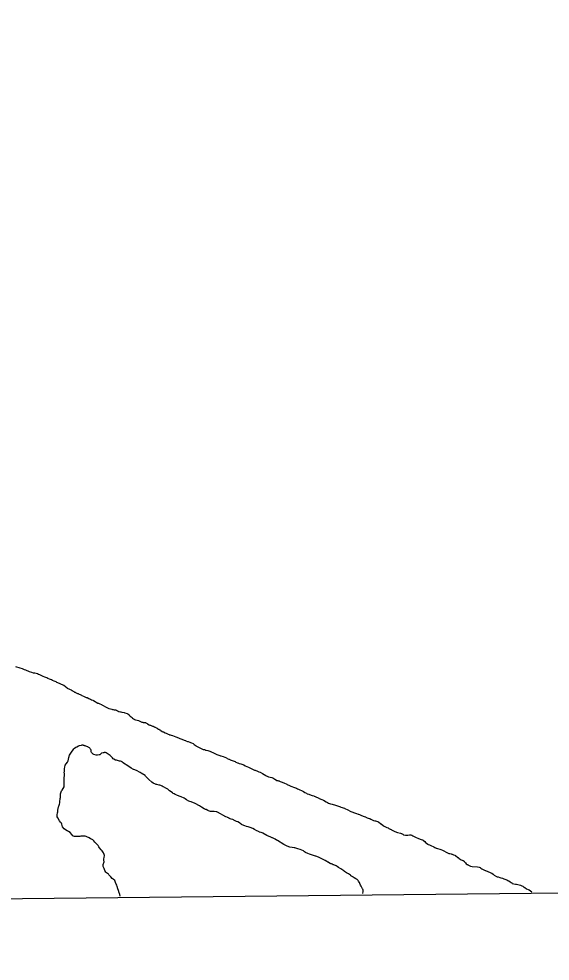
# Model space of a CAD drawing. Extents: x 3683402 to 3721514, y 487807 to 513565.
# Drawn here: x 3708498.6 to 3708590.2, y 490309.4 to 490472.1 of the extents above; entities that cross this region are included whole.
import ezdxf

# ---------------------------------------------------------------- set-up
doc = ezdxf.new("R2010")
doc.units = 0
doc.layers.add('V-ANNO-NPLT', color=7, linetype='Continuous')

msp = doc.modelspace()

# ---------------------------------------------------------------- linework, layer by layer
at = {"layer": 'V-ANNO-NPLT'}
for points in [[(3708735.06, 490322.67), (3707473.23, 490309.43), (3707466.02, 491027.55), (3708718.03, 491040.67)], [(3708506.91, 490356.54), (3708506.31, 490357.04), (3708505.71, 490357.29), (3708505.31, 490357.47), (3708505.13, 490357.54), (3708504.98, 490357.62), (3708504.66, 490357.76), (3708504.36, 490357.87), (3708504.17, 490357.97), (3708504.03, 490358.03), (3708503.84, 490358.09), (3708503.57, 490358.23), (3708503.38, 490358.31), (3708503.03, 490358.44), (3708502.77, 490358.55), (3708502.17, 490358.83), (3708501.93, 490358.93), (3708501.76, 490359.02), (3708501.34, 490359.13), (3708501.09, 490359.16), (3708500.82, 490359.24), (3708500.39, 490359.4), (3708499.74, 490359.66), (3708499.51, 490359.74), (3708499.17, 490359.87), (3708498.76, 490359.99), (3708498.02, 490360.24)], [(3708506.91, 490356.54), (3708507, 490356.51), (3708507.16, 490356.42), (3708507.39, 490356.34), (3708507.56, 490356.25), (3708507.69, 490356.17), (3708507.74, 490356.15), (3708507.83, 490356.08), (3708508.02, 490355.95), (3708508.1, 490355.9), (3708508.18, 490355.85), (3708508.26, 490355.84), (3708508.33, 490355.82), (3708508.54, 490355.7), (3708508.67, 490355.66), (3708508.78, 490355.62), (3708508.87, 490355.59), (3708509.26, 490355.41), (3708509.36, 490355.36), (3708509.45, 490355.3), (3708509.71, 490355.16), (3708509.84, 490355.11), (3708510.08, 490355.01), (3708510.19, 490354.97), (3708510.34, 490354.92), (3708510.63, 490354.78), (3708510.74, 490354.71), (3708510.9, 490354.65), (3708511.11, 490354.55), (3708511.3, 490354.48), (3708511.43, 490354.42), (3708512.16, 490353.99), (3708512.2, 490353.99), (3708512.29, 490353.95), (3708512.53, 490353.85), (3708512.81, 490353.72), (3708512.88, 490353.69), (3708512.99, 490353.64), (3708513.1, 490353.59), (3708513.49, 490353.35), (3708513.97, 490353.09), (3708514.07, 490353.06), (3708514.37, 490352.98), (3708514.59, 490352.91), (3708514.72, 490352.89), (3708514.8, 490352.89), (3708514.86, 490352.88), (3708514.99, 490352.84), (3708515.23, 490352.79), (3708515.42, 490352.73), (3708515.6, 490352.63), (3708515.67, 490352.59), (3708515.77, 490352.55), (3708515.86, 490352.51), (3708516.09, 490352.46), (3708516.18, 490352.46), (3708516.32, 490352.43), (3708516.73, 490352.35), (3708516.85, 490352.32), (3708517.24, 490352.19), (3708517.28, 490352.15), (3708517.36, 490352.11), (3708517.48, 490352.02), (3708517.57, 490351.93), (3708517.62, 490351.86), (3708517.66, 490351.82), (3708517.73, 490351.77), (3708517.85, 490351.66), (3708517.96, 490351.6), (3708518.11, 490351.48), (3708518.17, 490351.4), (3708518.34, 490351.26), (3708518.43, 490351.19), (3708518.51, 490351.15), (3708518.66, 490351.11), (3708518.74, 490351.1), (3708518.99, 490351.02), (3708519.19, 490350.96), (3708519.31, 490350.92), (3708519.8, 490350.69), (3708519.97, 490350.67), (3708520.01, 490350.65), (3708520.16, 490350.63), (3708520.4, 490350.6), (3708520.46, 490350.58), (3708520.68, 490350.44), (3708520.78, 490350.38), (3708521.02, 490350.23), (3708521.07, 490350.22), (3708521.16, 490350.18), (3708521.28, 490350.15), (3708521.39, 490350.1), (3708521.5, 490350.05), (3708521.62, 490350), (3708521.71, 490349.98), (3708521.77, 490349.96), (3708521.83, 490349.93), (3708521.89, 490349.9), (3708522.03, 490349.84), (3708522.09, 490349.81), (3708522.2, 490349.75)], [(3708522.2, 490349.75), (3708522.28, 490349.7), (3708522.41, 490349.63), (3708522.5, 490349.57), (3708522.63, 490349.5), (3708522.71, 490349.47), (3708522.89, 490349.37), (3708522.99, 490349.29), (3708523.08, 490349.24), (3708523.31, 490349.1), (3708523.42, 490349.04), (3708523.54, 490349), (3708523.8, 490348.87), (3708523.98, 490348.81), (3708524.09, 490348.75), (3708524.35, 490348.59), (3708524.48, 490348.53), (3708524.56, 490348.5), (3708524.65, 490348.47), (3708524.84, 490348.42), (3708525.06, 490348.36), (3708525.62, 490348.18), (3708525.8, 490348.11), (3708526.22, 490347.93), (3708526.35, 490347.88), (3708526.52, 490347.8), (3708526.95, 490347.64), (3708527.06, 490347.6), (3708527.3, 490347.52), (3708527.37, 490347.49), (3708527.67, 490347.36), (3708527.75, 490347.34), (3708528.04, 490347.22), (3708528.17, 490347.19), (3708528.34, 490347.14), (3708528.64, 490346.99), (3708528.69, 490346.95), (3708528.83, 490346.83), (3708529.15, 490346.61), (3708529.23, 490346.56), (3708529.44, 490346.43), (3708529.58, 490346.35), (3708529.89, 490346.18), (3708530.13, 490346.07), (3708530.36, 490345.99), (3708530.41, 490345.99), (3708530.59, 490345.94), (3708530.68, 490345.91), (3708530.79, 490345.85), (3708530.84, 490345.84), (3708530.9, 490345.85), (3708531.19, 490345.77), (3708531.36, 490345.72), (3708531.78, 490345.56), (3708531.86, 490345.52), (3708532.01, 490345.45), (3708532.16, 490345.37), (3708532.5, 490345.21), (3708532.72, 490345.12), (3708532.89, 490345.03), (3708533.25, 490344.91), (3708533.35, 490344.9), (3708533.41, 490344.89), (3708533.83, 490344.75), (3708534.37, 490344.52), (3708534.45, 490344.46), (3708534.53, 490344.43), (3708534.77, 490344.31), (3708534.83, 490344.27), (3708534.96, 490344.22), (3708535.05, 490344.19), (3708535.38, 490344.08), (3708535.87, 490343.88), (3708535.97, 490343.83), (3708536.02, 490343.8), (3708536.31, 490343.67), (3708536.35, 490343.65), (3708536.44, 490343.62), (3708536.6, 490343.56), (3708536.89, 490343.49), (3708537.01, 490343.46), (3708537.18, 490343.39), (3708537.4, 490343.29), (3708537.62, 490343.17), (3708538.17, 490342.91), (3708538.53, 490342.75), (3708538.88, 490342.56), (3708539.01, 490342.5), (3708539.22, 490342.42), (3708539.35, 490342.38), (3708539.47, 490342.36), (3708539.6, 490342.31), (3708539.73, 490342.25), (3708539.86, 490342.19), (3708539.99, 490342.13), (3708540.18, 490342.03), (3708540.59, 490341.8), (3708540.87, 490341.63), (3708541.19, 490341.47), (3708541.25, 490341.44), (3708541.38, 490341.37)], [(3708505.94, 490338.82), (3708506.02, 490338.94), (3708506.23, 490339.25), (3708506.36, 490339.54), (3708506.4, 490339.74), (3708506.4, 490340.31), (3708506.38, 490340.47), (3708506.37, 490340.69), (3708506.37, 490341.12), (3708506.43, 490341.43), (3708506.42, 490341.6), (3708506.42, 490341.75), (3708506.4, 490342.07), (3708506.42, 490342.19), (3708506.42, 490342.33), (3708506.45, 490342.71), (3708506.47, 490342.89), (3708506.56, 490343.28), (3708506.73, 490343.49), (3708506.94, 490343.79), (3708507.01, 490343.9), (3708507.07, 490344.01), (3708507.16, 490344.61), (3708507.32, 490344.98), (3708507.52, 490345.33), (3708507.63, 490345.5), (3708507.91, 490345.92), (3708508.04, 490346.07), (3708508.15, 490346.21), (3708508.37, 490346.37), (3708508.54, 490346.45), (3708508.85, 490346.6), (3708509.01, 490346.64), (3708509.35, 490346.72)], [(3708511.1, 490345.45), (3708511.06, 490345.55), (3708511.03, 490345.75), (3708511.02, 490345.84), (3708510.99, 490345.98), (3708510.87, 490346.1), (3708510.81, 490346.17), (3708510.72, 490346.24), (3708510.49, 490346.38), (3708510.44, 490346.41), (3708510.11, 490346.54), (3708509.98, 490346.57), (3708509.94, 490346.6), (3708509.88, 490346.61), (3708509.83, 490346.64), (3708509.73, 490346.68), (3708509.65, 490346.69), (3708509.36, 490346.71), (3708509.35, 490346.72)], [(3708534.59, 490334.21), (3708534.48, 490334.26), (3708534.29, 490334.35), (3708532.84, 490335.14), (3708532.7, 490335.19), (3708532.6, 490335.21), (3708532.28, 490335.24), (3708532.03, 490335.26), (3708531.61, 490335.28), (3708531.48, 490335.31), (3708531.28, 490335.38), (3708531.18, 490335.45), (3708530.86, 490335.6), (3708530.76, 490335.63), (3708530.55, 490335.72), (3708530.05, 490336), (3708529.73, 490336.23), (3708529.4, 490336.43), (3708529.33, 490336.48), (3708528.88, 490336.69), (3708528.67, 490336.77), (3708528.31, 490336.92), (3708528.05, 490337.01), (3708527.89, 490337.07), (3708527.48, 490337.3), (3708527.24, 490337.45), (3708527.09, 490337.56), (3708526.57, 490337.82), (3708526.23, 490337.93), (3708525.84, 490338.1), (3708525.55, 490338.21), (3708525.35, 490338.3), (3708525.21, 490338.39), (3708525.08, 490338.49), (3708524.86, 490338.65), (3708524.56, 490338.85), (3708524.45, 490338.94), (3708524.28, 490339.1), (3708523.8, 490339.37), (3708523.72, 490339.4), (3708523.46, 490339.54), (3708523.3, 490339.62), (3708523.05, 490339.75), (3708522.88, 490339.8), (3708522.79, 490339.81), (3708522.35, 490339.91), (3708522.27, 490339.94), (3708522.11, 490340), (3708521.74, 490340.18), (3708521.5, 490340.35), (3708521, 490340.77), (3708520.94, 490340.83), (3708520.81, 490340.97), (3708520.66, 490341.16), (3708520.42, 490341.39), (3708520.34, 490341.46), (3708519.69, 490341.87), (3708519.65, 490341.88), (3708519.51, 490341.98), (3708519.4, 490342.06), (3708519, 490342.28), (3708518.84, 490342.34), (3708518.4, 490342.49), (3708518.32, 490342.52), (3708517.91, 490342.73), (3708517.53, 490343.03), (3708517.09, 490343.31), (3708516.96, 490343.41), (3708516.88, 490343.45), (3708516.45, 490343.74), (3708516.37, 490343.82), (3708516.26, 490343.88), (3708516.09, 490343.93), (3708515.94, 490343.96), (3708515.78, 490344.03), (3708515.4, 490344.13), (3708515.24, 490344.15), (3708514.92, 490344.32), (3708514.86, 490344.37), (3708514.71, 490344.5), (3708514.48, 490344.78), (3708514.33, 490344.91), (3708514.14, 490345.07), (3708513.77, 490345.29), (3708513.62, 490345.37), (3708513.49, 490345.42), (3708513.26, 490345.42), (3708513.2, 490345.4), (3708513.11, 490345.39), (3708512.83, 490345.32), (3708512.74, 490345.28), (3708512.57, 490345.1), (3708512.51, 490345.06), (3708512.41, 490345.02), (3708512.13, 490345.01), (3708512.01, 490345), (3708511.89, 490345), (3708511.51, 490345.11), (3708511.4, 490345.15), (3708511.32, 490345.2), (3708511.1, 490345.45)], [(3708541.38, 490341.37), (3708541.64, 490341.27), (3708542.24, 490341.15), (3708542.37, 490341.09), (3708542.74, 490340.86), (3708542.83, 490340.79), (3708543.1, 490340.63), (3708543.23, 490340.61), (3708543.36, 490340.57), (3708543.45, 490340.54), (3708543.55, 490340.48), (3708543.66, 490340.44), (3708543.97, 490340.33), (3708544.1, 490340.27), (3708544.3, 490340.2), (3708544.79, 490339.98), (3708544.86, 490339.95), (3708545.25, 490339.74), (3708545.35, 490339.72), (3708545.49, 490339.64), (3708545.68, 490339.58), (3708545.93, 490339.49), (3708546.11, 490339.41), (3708546.49, 490339.27), (3708546.67, 490339.19), (3708546.8, 490339.14), (3708547.05, 490339.02), (3708547.31, 490338.91), (3708547.69, 490338.7), (3708547.89, 490338.57), (3708548.2, 490338.4), (3708548.31, 490338.34), (3708548.58, 490338.23), (3708549.01, 490338.08), (3708549.2, 490338.03), (3708549.45, 490337.94), (3708549.53, 490337.91), (3708549.67, 490337.83), (3708550.31, 490337.56), (3708550.4, 490337.52), (3708550.85, 490337.33), (3708551.1, 490337.2), (3708551.61, 490336.92), (3708551.8, 490336.79), (3708551.99, 490336.7), (3708552.34, 490336.57), (3708552.61, 490336.5), (3708552.78, 490336.45), (3708553.02, 490336.39), (3708553.38, 490336.27), (3708553.53, 490336.23), (3708554.07, 490336.06), (3708554.14, 490336.03), (3708554.75, 490335.82), (3708554.81, 490335.79), (3708554.92, 490335.75), (3708555.2, 490335.62), (3708555.86, 490335.27), (3708556.03, 490335.19), (3708556.47, 490335.05), (3708556.66, 490334.98), (3708556.81, 490334.91), (3708557.1, 490334.81), (3708557.16, 490334.78), (3708557.32, 490334.72), (3708557.58, 490334.62), (3708557.98, 490334.48), (3708558.12, 490334.41), (3708558.35, 490334.32), (3708558.41, 490334.3), (3708558.69, 490334.17), (3708559.01, 490334.08), (3708559.13, 490334.03), (3708559.27, 490333.95), (3708559.77, 490333.72), (3708559.99, 490333.65), (3708560.13, 490333.65), (3708560.46, 490333.53), (3708560.61, 490333.46), (3708561.05, 490333.16), (3708561.07, 490333.13), (3708561.43, 490332.86), (3708561.6, 490332.75), (3708561.92, 490332.58), (3708562.06, 490332.52), (3708562.26, 490332.42), (3708562.38, 490332.35), (3708562.61, 490332.21), (3708562.67, 490332.2), (3708562.79, 490332.13), (3708562.84, 490332.12), (3708563.18, 490331.95), (3708563.32, 490331.89), (3708563.44, 490331.82), (3708563.88, 490331.63), (3708564.42, 490331.53), (3708564.55, 490331.48), (3708564.61, 490331.46), (3708564.84, 490331.34), (3708564.95, 490331.26), (3708565.28, 490331.16)], [(3708516.02, 490320.66), (3708515.97, 490320.91), (3708515.91, 490321.13), (3708515.89, 490321.25), (3708515.77, 490321.65), (3708515.64, 490321.91), (3708515.51, 490322.33), (3708515.44, 490322.53), (3708515.36, 490322.69), (3708515.24, 490323.03), (3708515.2, 490323.16), (3708515.11, 490323.35), (3708514.84, 490323.59), (3708514.68, 490323.71), (3708514.41, 490323.96), (3708514.11, 490324.33), (3708514, 490324.45), (3708513.86, 490324.56), (3708513.68, 490324.68), (3708513.59, 490324.8), (3708513.4, 490325.09), (3708513.25, 490325.4), (3708513.12, 490325.79), (3708513.12, 490325.97), (3708513.11, 490326.1), (3708513.26, 490326.59), (3708513.24, 490326.89), (3708513.23, 490327.1), (3708513.25, 490327.35), (3708513.32, 490327.68), (3708513.3, 490327.85), (3708513.14, 490328.14), (3708512.91, 490328.48), (3708512.78, 490328.63), (3708512.46, 490329.01), (3708512.36, 490329.18), (3708512.22, 490329.39), (3708512.11, 490329.51), (3708511.99, 490329.62), (3708511.66, 490329.98), (3708511.47, 490330.21), (3708511.33, 490330.35), (3708511.1, 490330.49), (3708510.93, 490330.57), (3708510.68, 490330.7), (3708510.3, 490330.9), (3708510.19, 490330.94), (3708510, 490330.99), (3708509.68, 490331), (3708509.24, 490330.98), (3708509.08, 490330.95), (3708508.85, 490330.95), (3708508.61, 490330.97), (3708508.28, 490330.95), (3708508.14, 490330.96), (3708508, 490331.01), (3708507.89, 490331.09), (3708507.67, 490331.31), (3708507.39, 490331.64), (3708507.13, 490331.8), (3708506.92, 490331.9), (3708506.58, 490332.09), (3708506.37, 490332.27), (3708506.1, 490332.63), (3708505.95, 490333.05), (3708505.89, 490333.26), (3708505.74, 490333.45), (3708505.57, 490333.68), (3708505.3, 490334.15), (3708505.19, 490334.36), (3708505.17, 490334.53), (3708505.16, 490334.66), (3708505.25, 490335.05), (3708505.31, 490335.22), (3708505.31, 490335.49), (3708505.36, 490335.77), (3708505.41, 490336.05), (3708505.47, 490336.2), (3708505.56, 490336.55), (3708505.63, 490336.77), (3708505.65, 490336.93), (3708505.71, 490337.51), (3708505.73, 490337.67), (3708505.77, 490338.32), (3708505.86, 490338.66), (3708505.94, 490338.82)], [(3708557.51, 490322.53), (3708557.4, 490322.84), (3708557.33, 490322.99), (3708557.3, 490323.09), (3708557.19, 490323.25), (3708557.11, 490323.35), (3708556.94, 490323.5), (3708556.84, 490323.58), (3708556.73, 490323.65), (3708556.41, 490323.82), (3708556.31, 490323.9), (3708556.14, 490324), (3708555.98, 490324.12), (3708555.87, 490324.18), (3708555.78, 490324.26), (3708555.6, 490324.4), (3708555.44, 490324.49), (3708555.34, 490324.56), (3708555.09, 490324.7), (3708554.78, 490324.92), (3708554.65, 490325.03), (3708554.45, 490325.16), (3708554.31, 490325.24), (3708554.12, 490325.36), (3708553.74, 490325.59), (3708553.47, 490325.78), (3708553.3, 490325.86), (3708552.92, 490326.05), (3708552.82, 490326.08), (3708552.66, 490326.15), (3708552.6, 490326.18), (3708552.51, 490326.21), (3708552.43, 490326.24), (3708552.39, 490326.25), (3708552.31, 490326.29), (3708552.24, 490326.3), (3708552.21, 490326.32), (3708552.14, 490326.33), (3708551.94, 490326.49), (3708551.87, 490326.52), (3708551.7, 490326.64), (3708551.41, 490326.83), (3708550.61, 490327.21), (3708550.25, 490327.37), (3708549.81, 490327.54), (3708549.72, 490327.56), (3708549.56, 490327.62), (3708549.38, 490327.68), (3708548.9, 490327.84), (3708548.71, 490327.91), (3708548.43, 490328), (3708548.02, 490328.21), (3708547.87, 490328.3), (3708547.65, 490328.46), (3708547.13, 490328.7), (3708546.71, 490328.84), (3708546.33, 490328.96), (3708546.2, 490328.98), (3708546.09, 490328.98), (3708545.73, 490329.02), (3708545.3, 490329.12), (3708544.85, 490329.26), (3708544.6, 490329.4), (3708544.29, 490329.58), (3708543.19, 490330.23), (3708543.01, 490330.32), (3708542.76, 490330.5), (3708542.32, 490330.73), (3708542.25, 490330.74), (3708542.06, 490330.82), (3708541.37, 490331.13), (3708540.67, 490331.52), (3708540.52, 490331.57), (3708540.38, 490331.63), (3708540.09, 490331.72), (3708540, 490331.76), (3708539.77, 490331.87), (3708539.6, 490331.95), (3708539.2, 490332.17), (3708538.93, 490332.31), (3708538.48, 490332.5), (3708538.3, 490332.54), (3708538.12, 490332.6), (3708537.86, 490332.67), (3708537.53, 490332.79), (3708537.37, 490332.86), (3708536.98, 490333.04), (3708536.93, 490333.07), (3708536.61, 490333.29), (3708536.34, 490333.47), (3708536.14, 490333.56), (3708535.67, 490333.79), (3708535.58, 490333.83), (3708535.51, 490333.86), (3708535.2, 490333.96), (3708535.03, 490334), (3708534.91, 490334.05), (3708534.85, 490334.09), (3708534.81, 490334.1), (3708534.75, 490334.15), (3708534.59, 490334.21)], [(3708565.28, 490331.16), (3708565.52, 490331.16), (3708565.66, 490331.18), (3708565.98, 490331.24), (3708566.09, 490331.25), (3708566.18, 490331.23), (3708566.36, 490331.18), (3708566.52, 490331.09), (3708567.01, 490330.84), (3708567.11, 490330.79), (3708567.4, 490330.68), (3708567.81, 490330.51), (3708568, 490330.44), (3708568.22, 490330.35), (3708568.27, 490330.33), (3708568.33, 490330.29), (3708568.41, 490330.24), (3708568.59, 490330.08), (3708568.74, 490329.93), (3708568.88, 490329.8), (3708569.12, 490329.62), (3708569.2, 490329.58), (3708569.4, 490329.49), (3708569.66, 490329.41), (3708570.16, 490329.15), (3708570.34, 490329.05), (3708570.48, 490329), (3708570.57, 490328.96), (3708570.65, 490328.95), (3708571.37, 490328.7), (3708571.67, 490328.57), (3708571.88, 490328.48), (3708572.27, 490328.25), (3708572.43, 490328.16), (3708572.76, 490328.03), (3708572.91, 490327.99), (3708573.15, 490327.94), (3708573.25, 490327.91), (3708573.34, 490327.89), (3708573.56, 490327.78), (3708573.77, 490327.71), (3708573.89, 490327.65), (3708574.31, 490327.35), (3708574.36, 490327.31), (3708574.47, 490327.23), (3708574.79, 490326.98), (3708574.9, 490326.92), (3708575.23, 490326.79), (3708575.41, 490326.66), (3708575.43, 490326.63), (3708575.53, 490326.53), (3708575.56, 490326.46), (3708575.62, 490326.39), (3708575.75, 490326.25), (3708575.77, 490326.21), (3708575.9, 490326.14), (3708576.02, 490326.09), (3708576.06, 490326.05), (3708576.16, 490326.01), (3708576.5, 490325.84), (3708576.58, 490325.82), (3708576.81, 490325.76), (3708577.72, 490325.69), (3708577.97, 490325.63), (3708578.14, 490325.57), (3708578.27, 490325.49), (3708578.48, 490325.35), (3708579.01, 490325.08), (3708579.11, 490325.05), (3708579.88, 490324.75), (3708580.03, 490324.69), (3708580.17, 490324.61), (3708580.41, 490324.42), (3708580.51, 490324.33), (3708580.58, 490324.28), (3708580.96, 490324.07), (3708581.09, 490324.01), (3708581.29, 490323.96), (3708581.55, 490323.88), (3708581.74, 490323.8), (3708581.99, 490323.74), (3708582.13, 490323.72), (3708582.27, 490323.66), (3708582.76, 490323.44), (3708582.95, 490323.33), (3708583.1, 490323.28), (3708583.35, 490323.12), (3708583.49, 490323.03), (3708583.61, 490322.93), (3708583.71, 490322.86), (3708583.98, 490322.78), (3708584.25, 490322.74), (3708584.41, 490322.7), (3708584.92, 490322.61), (3708585.13, 490322.54), (3708585.36, 490322.45), (3708585.5, 490322.36), (3708585.7, 490322.22), (3708585.76, 490322.19), (3708585.83, 490322.16), (3708585.9, 490322.12)], [(3708557.89, 490321.1), (3708557.98, 490321.44), (3708557.99, 490321.61), (3708557.98, 490321.68), (3708557.91, 490321.84), (3708557.87, 490321.93), (3708557.81, 490322.02), (3708557.62, 490322.35), (3708557.51, 490322.53)], [(3708585.9, 490322.12), (3708586.18, 490321.94), (3708586.46, 490321.8), (3708586.61, 490321.72), (3708587.08, 490321.42), (3708587.1, 490321.4)]]:
    msp.add_lwpolyline(points, dxfattribs=at)

doc.saveas('drawing.dxf')
